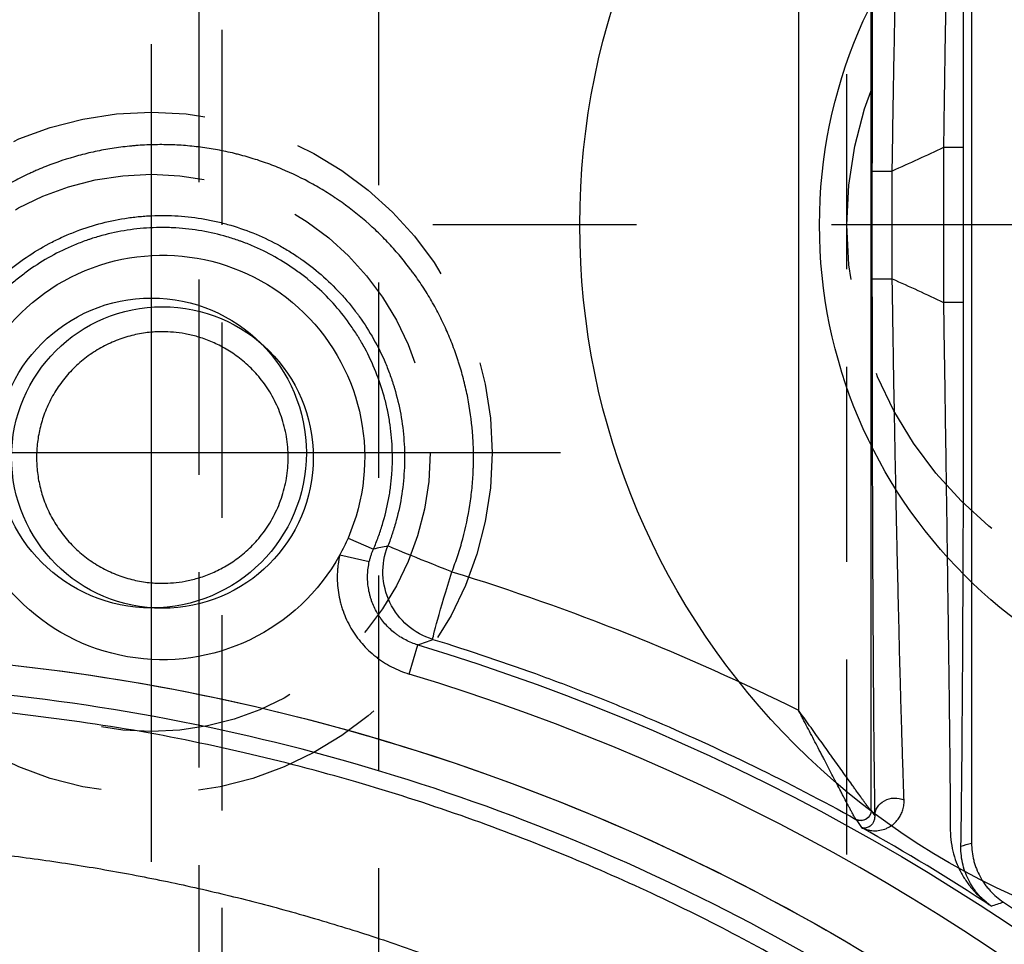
# Model space of a CAD drawing. Extents: x 2651 to 7771, y -1163 to 1075.
# Tile 377 of 490: x 5151 to 5164, y 478 to 490. Entities that reach past the tile are written whole.
import ezdxf

# ---------------------------------------------------------------- set-up
doc = ezdxf.new("R2010")
doc.units = 0
doc.header["$LTSCALE"] = 10
doc.linetypes.add('CENTER', pattern=[2, 1.25, -0.25, 0.25, -0.25])
doc.linetypes.add('HIDDEN', pattern=[0.375, 0.25, -0.125])
doc.layers.get('0').update_dxf_attribs({"linetype": 'CONTINUOUS'})
doc.layers.get('Defpoints').update_dxf_attribs({"linetype": 'CONTINUOUS'})
for name, color, linetype in [('1', 7, 'CONTINUOUS'), ('15', 7, 'CONTINUOUS'), ('97', 7, 'CONTINUOUS'), ('CEN', 1, 'CENTER'), ('COOL', 150, 'HIDDEN'), ('DIM', 3, 'CONTINUOUS'), ('HIDDEN', 6, 'HIDDEN'), ('LAYER_094', 7, 'CONTINUOUS'), ('PART', 7, 'CONTINUOUS'), ('WARNINGS', 7, 'CONTINUOUS')]:
    doc.layers.add(name, color=color, linetype=linetype)
doc.styles.get("Standard").update_dxf_attribs({"font": 'romans.shx'})
doc.dimstyles.new('MM& INCH5', dxfattribs={"dimtxt": 5, "dimasz": 2.5, "dimexe": 1, "dimexo": 0.5, "dimtad": 0, "dimrnd": 1.38778e-17, "dimzin": 9, "dimdsep": 46, "dimtxsty": 'Standard', "dimblk": 'CLOSED', "dimcen": 0, "dimclrd": 3, "dimclre": 3, "dimclrt": 3, "dimazin": 2, "dimtfac": 0.75, "dimtofl": 0, "dimtmove": 0, "dimatfit": 3, "dimfxl": 0, "dimtolj": 1, "dimarcsym": 0})

# ---------------------------------------------------------------- blocks, each defined once
blk = doc.blocks.new('DFSF')
at = {"layer": '1', "color": 7, "linetype": 'Continuous'}
blk.add_line((1247.177, 511.076), (1247.177, 526.911), dxfattribs=at)
at = {"layer": '1', "color": 252, "linetype": 'Continuous'}
for p, q in [((1248.464, 526.496), (1248.464, 511.492)), ((1249.394, 512.778), (1249.394, 525.21)), ((1254.38, 524.747), (1254.268, 524.375)), ((1255.269, 523.221), (1254.89, 523.307)), ((1255.163, 523.005), (1254.838, 523.146)), ((1247.278, 519.986), (1247.278, 518.002)), ((1247.278, 519.986), (1247.537, 519.986)), ((1247.537, 518.002), (1247.537, 519.986)), ((1248.193, 519.684), (1248.193, 518.304)), ((1248.452, 519.684), (1248.193, 519.684)), ((1248.452, 518.304), (1248.452, 519.684)), ((1248.452, 518.304), (1248.193, 518.304)), ((1247.278, 518.002), (1247.537, 518.002))]:
    blk.add_line(p, q, dxfattribs=at)
at = {"layer": '1', "color": 7, "linetype": 'Continuous'}
blk.add_circle((1257.54, 521.973), 1.932, dxfattribs=at)
at = {"layer": '1', "color": 252, "linetype": 'Continuous'}
for radius, start, end in [(27.914, 201.8464, 253.2169), (26.615, 239.4794, 263.8121), (28.371, 236.8489, 240.7711)]:
    blk.add_arc((1262.44, 551.472), radius, start, end, dxfattribs=at)
at = {"layer": '1', "color": 252, "linetype": 'Continuous', "extrusion": (0, 0, -1)}
for centre, radius, start, end in [((-1262.44, 551.472), 28.303, 286.7831, 338.1536), ((-1262.44, 551.472), 27.004, 276.1879, 300.5206), ((-1262.44, 551.472), 34.835, 294.1416, 295.3291), ((-1262.44, 486.516), 34.835, 64.6709, 65.8584)]:
    blk.add_arc(centre, radius, start, end, dxfattribs=at)
at = {"layer": '1', "color": 7, "linetype": 'Continuous', "extrusion": (0, 0, -1)}
for centre, radius, start, end in [((-1262.44, 551.472), 28.499, 303.3599, 336.8536), ((-1257.54, 521.973), 2.591, 28.783, 171.0316), ((-1257.54, 521.973), 2.591, 23.4621, 28.783), ((-1257.54, 521.973), 2.591, 176.2471, 23.4621)]:
    blk.add_arc(centre, radius, start, end, dxfattribs=at)
at = {"layer": '1', "color": 110, "linetype": 'Continuous', "extrusion": (0, 0, -1)}
blk.add_arc((-1262.44, 551.472), 27.004, 276.1879, 305.3704, dxfattribs=at)
at = {"layer": '1', "color": 252, "linetype": 'Continuous', "extrusion": (0, 0, -1)}
for centre, major_axis, ratio, start_param, end_param in [((1226.737, 551.487), (45.764, -0.01), 0.600117, 1.104326, 1.107656), ((1248.593, 526.496), (-0.107, -0.073), 0.99988, 0.597706, 2.674603), ((1248.594, 526.495), (-0.076, -0.105), 0.998393, 0.942086, 3.018091), ((1248.158, 526.565), (0.259, 0.004), 0.884561, 0.01871, 2.055694), ((1348.82, 551.09), (108.524, -0.556), 0.603313, 2.748044, 2.749179), ((1262.458, 551.472), (29.332, 0), 1, 1.869288, 2.032389), ((1253.809, 523.437), (-0.267, -0.867), 0.02502, 3.148576, 4.704691), ((1253.809, 523.437), (-0.308, 0.853), 0.999933, 0.64524, 2.290912), ((1253.809, 523.437), (-0.844, 0.331), 0.009559, 1.595169, 3.132866)]:
    blk.add_ellipse(centre, major_axis=major_axis, ratio=ratio, start_param=start_param, end_param=end_param, dxfattribs=at)
at = {"layer": '1', "color": 252, "linetype": 'Continuous'}
blk.add_rational_spline([(1259.838, 527.033), (1256.569, 527.388), (1253.435, 528.384), (1250.561, 529.98)], [1, 0.986804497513, 0.986804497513, 1], degree=3, dxfattribs=at)
for points, knots in [([(1249.15, 528.67), (1249.488, 528.478), (1250.182, 528.085), (1251.284, 527.542), (1252.466, 527.024), (1253.731, 526.543), (1255.08, 526.11), (1256.512, 525.738), (1258.023, 525.429), (1259.064, 525.297), (1259.595, 525.23)], [0, 0, 0, 0, 0.105146, 0.215965, 0.332456, 0.454619, 0.582455, 0.715964, 0.855145, 1, 1, 1, 1]), ([(1247.313, 526.952), (1247.312, 526.912), (1247.311, 526.849), (1247.31, 526.783), (1247.309, 526.738), (1247.309, 526.715), (1247.307, 526.598), (1247.306, 526.499), (1247.304, 526.291), (1247.302, 526.182), (1247.3, 525.953), (1247.298, 525.715), (1247.296, 525.457), (1247.295, 525.29), (1247.294, 525.24), (1247.294, 525.189), (1247.294, 525.154), (1247.293, 525.137), (1247.293, 525.051), (1247.292, 524.981), (1247.291, 524.769), (1247.29, 524.625), (1247.288, 524.331), (1247.287, 524.032), (1247.285, 523.565), (1247.283, 523.243), (1247.283, 522.998), (1247.282, 522.894), (1247.282, 522.79), (1247.282, 522.748), (1247.282, 522.727), (1247.282, 522.664), (1247.281, 522.454), (1247.28, 522.074), (1247.279, 521.56), (1247.278, 521.041), (1247.278, 520.517), (1247.278, 520.163), (1247.278, 519.986)], [0, 0, 0, 0, 0.03125, 0.046875, 0.046875, 0.0625, 0.0625, 0.125, 0.125, 0.1875, 0.1875, 0.25, 0.3125, 0.3125, 0.328125, 0.335937, 0.335937, 0.34375, 0.34375, 0.375, 0.375, 0.4375, 0.4375, 0.5, 0.5625, 0.625, 0.625, 0.65625, 0.664062, 0.664062, 0.671875, 0.671875, 0.6875, 0.75, 0.8125, 0.875, 0.9375, 1, 1, 1, 1]), ([(1248.452, 519.684), (1248.452, 519.858), (1248.452, 520.033), (1248.451, 520.294), (1248.451, 520.403), (1248.451, 520.511), (1248.451, 520.555), (1248.451, 520.576), (1248.451, 520.641), (1248.451, 520.858), (1248.45, 521.243), (1248.449, 521.749), (1248.448, 522.245), (1248.447, 522.57), (1248.446, 522.812), (1248.446, 522.932), (1248.445, 523.052), (1248.445, 523.111), (1248.445, 523.131), (1248.445, 523.17), (1248.444, 523.348), (1248.443, 523.675), (1248.44, 524.119), (1248.438, 524.402), (1248.437, 524.679), (1248.436, 524.815), (1248.434, 524.979), (1248.434, 525.012), (1248.434, 525.077), (1248.433, 525.11), (1248.433, 525.206), (1248.432, 525.268), (1248.431, 525.453), (1248.428, 525.689), (1248.426, 525.906), (1248.424, 526.112), (1248.422, 526.21), (1248.42, 526.396), (1248.418, 526.483), (1248.417, 526.565)], [0, 0, 0, 0, 0.0625, 0.0625, 0.09375, 0.101562, 0.101562, 0.109375, 0.109375, 0.125, 0.1875, 0.25, 0.3125, 0.375, 0.375, 0.40625, 0.421875, 0.421875, 0.429688, 0.429688, 0.4375, 0.5, 0.5625, 0.625, 0.625, 0.6875, 0.6875, 0.703125, 0.703125, 0.71875, 0.71875, 0.75, 0.75, 0.8125, 0.875, 0.875, 0.9375, 0.9375, 1, 1, 1, 1]), ([(1255.269, 523.221), (1255.278, 523.26), (1255.285, 523.3), (1255.293, 523.36), (1255.295, 523.38), (1255.298, 523.411), (1255.298, 523.421), (1255.299, 523.441), (1255.302, 523.492), (1255.301, 523.583), (1255.288, 523.704), (1255.272, 523.783), (1255.26, 523.832), (1255.257, 523.842), (1255.251, 523.862), (1255.243, 523.891), (1255.221, 523.959), (1255.183, 524.052), (1255.145, 524.124), (1255.115, 524.176), (1255.099, 524.202), (1255.082, 524.228), (1255.071, 524.245), (1255.065, 524.253), (1255.035, 524.294), (1254.985, 524.358), (1254.901, 524.445), (1254.84, 524.498), (1254.8, 524.53), (1254.792, 524.536), (1254.776, 524.548), (1254.768, 524.554), (1254.743, 524.572), (1254.692, 524.607), (1254.605, 524.657), (1254.495, 524.708), (1254.419, 524.735), (1254.38, 524.747)], [0, 0, 0, 0, 0.0625, 0.0625, 0.09375, 0.09375, 0.109375, 0.109375, 0.125, 0.1875, 0.25, 0.3125, 0.3125, 0.328125, 0.328125, 0.34375, 0.375, 0.4375, 0.5, 0.5, 0.53125, 0.546875, 0.546875, 0.5625, 0.5625, 0.625, 0.6875, 0.75, 0.75, 0.765625, 0.765625, 0.78125, 0.78125, 0.8125, 0.875, 0.9375, 1, 1, 1, 1]), ([(1253.832, 523.437), (1253.805, 523.367), (1253.755, 523.228), (1253.712, 523.086), (1253.655, 522.873), (1253.625, 522.729), (1253.591, 522.511), (1253.573, 522.365), (1253.562, 522.217), (1253.558, 522.124), (1253.558, 522.105), (1253.557, 522.068), (1253.555, 522.012), (1253.555, 521.883), (1253.56, 521.772), (1253.575, 521.552), (1253.593, 521.406), (1253.632, 521.189), (1253.663, 521.044), (1253.701, 520.901), (1253.727, 520.812), (1253.733, 520.794), (1253.744, 520.759), (1253.761, 520.706), (1253.803, 520.583), (1253.87, 520.411), (1253.962, 520.21), (1254.064, 520.015), (1254.177, 519.825), (1254.26, 519.702), (1254.314, 519.627), (1254.325, 519.612), (1254.347, 519.582), (1254.358, 519.567), (1254.392, 519.522), (1254.461, 519.435), (1254.58, 519.294), (1254.732, 519.134), (1254.946, 518.932), (1255.119, 518.794), (1255.255, 518.697), (1255.27, 518.686), (1255.301, 518.665), (1255.316, 518.655), (1255.362, 518.624), (1255.456, 518.563), (1255.551, 518.506), (1255.744, 518.399), (1255.877, 518.335), (1256.08, 518.249), (1256.217, 518.196), (1256.358, 518.15), (1256.464, 518.119), (1256.5, 518.109), (1256.554, 518.095), (1256.572, 518.09), (1256.608, 518.081), (1256.699, 518.059), (1256.861, 518.025), (1257.08, 517.993), (1257.299, 517.972), (1257.52, 517.964), (1257.667, 517.966), (1257.778, 517.971), (1257.816, 517.973), (1257.871, 517.977), (1257.89, 517.979), (1257.927, 517.982), (1258.019, 517.991), (1258.185, 518.012), (1258.402, 518.052), (1258.544, 518.087), (1258.757, 518.145), (1258.897, 518.191), (1259.069, 518.259), (1259.103, 518.273), (1259.155, 518.295), (1259.172, 518.302), (1259.206, 518.318), (1259.291, 518.356), (1259.44, 518.43), (1259.632, 518.538), (1259.756, 518.618), (1259.878, 518.7), (1259.997, 518.786), (1260.112, 518.879), (1260.196, 518.951), (1260.238, 518.988), (1260.279, 519.026), (1260.306, 519.051), (1260.32, 519.064), (1260.387, 519.128), (1260.543, 519.286), (1260.685, 519.455), (1260.817, 519.632), (1260.902, 519.752), (1260.98, 519.877), (1261.036, 519.973), (1261.064, 520.021), (1261.09, 520.07), (1261.108, 520.103), (1261.117, 520.119), (1261.159, 520.202), (1261.191, 520.269), (1261.252, 520.404), (1261.308, 520.54), (1261.381, 520.748), (1261.443, 520.96), (1261.476, 521.104), (1261.506, 521.248), (1261.519, 521.321), (1261.532, 521.414), (1261.535, 521.432), (1261.539, 521.469), (1261.546, 521.524), (1261.56, 521.654), (1261.571, 521.839), (1261.572, 521.988), (1261.57, 522.063)], [0, 0, 0, 0, 0.015625, 0.03125, 0.03125, 0.0625, 0.0625, 0.078125, 0.09375, 0.09375, 0.097656, 0.097656, 0.101563, 0.109375, 0.125, 0.125, 0.15625, 0.15625, 0.171875, 0.1875, 0.1875, 0.191406, 0.191406, 0.195313, 0.203125, 0.21875, 0.234375, 0.25, 0.265625, 0.28125, 0.28125, 0.285156, 0.285156, 0.289063, 0.289063, 0.296875, 0.3125, 0.328125, 0.34375, 0.375, 0.375, 0.378906, 0.378906, 0.382813, 0.382813, 0.390625, 0.40625, 0.40625, 0.4375, 0.4375, 0.453125, 0.46875, 0.46875, 0.476563, 0.476563, 0.480469, 0.480469, 0.484375, 0.5, 0.515625, 0.53125, 0.546875, 0.5625, 0.5625, 0.570313, 0.570313, 0.574219, 0.574219, 0.578125, 0.59375, 0.609375, 0.625, 0.625, 0.65625, 0.65625, 0.664062, 0.664062, 0.667969, 0.667969, 0.671875, 0.6875, 0.703125, 0.71875, 0.71875, 0.734375, 0.75, 0.75, 0.757812, 0.761719, 0.761719, 0.765625, 0.765625, 0.78125, 0.8125, 0.8125, 0.828125, 0.84375, 0.84375, 0.851562, 0.855469, 0.855469, 0.859375, 0.859375, 0.875, 0.875, 0.890625, 0.90625, 0.921875, 0.9375, 0.9375, 0.953125, 0.953125, 0.957031, 0.957031, 0.960938, 0.96875, 0.984375, 1, 1, 1, 1]), ([(1248.417, 511.423), (1248.418, 511.464), (1248.419, 511.527), (1248.42, 511.595), (1248.42, 511.629), (1248.42, 511.64), (1248.421, 511.663), (1248.422, 511.768), (1248.424, 511.879), (1248.426, 512.087), (1248.428, 512.305), (1248.432, 512.659), (1248.434, 512.914), (1248.435, 513.079), (1248.435, 513.129), (1248.436, 513.18), (1248.436, 513.214), (1248.436, 513.231), (1248.437, 513.316), (1248.437, 513.385), (1248.439, 513.593), (1248.439, 513.736), (1248.441, 514.025), (1248.443, 514.321), (1248.445, 514.78), (1248.446, 515.097), (1248.447, 515.339), (1248.447, 515.441), (1248.447, 515.543), (1248.448, 515.585), (1248.448, 515.605), (1248.448, 515.667), (1248.448, 515.874), (1248.449, 516.249), (1248.45, 516.754), (1248.451, 517.265), (1248.451, 517.781), (1248.452, 518.129), (1248.452, 518.304)], [0, 0, 0, 0, 0.03125, 0.046875, 0.046875, 0.054688, 0.054688, 0.0625, 0.125, 0.125, 0.1875, 0.25, 0.3125, 0.3125, 0.328125, 0.335938, 0.335938, 0.34375, 0.34375, 0.375, 0.375, 0.4375, 0.4375, 0.5, 0.5625, 0.625, 0.625, 0.65625, 0.664062, 0.664062, 0.671875, 0.671875, 0.6875, 0.75, 0.8125, 0.875, 0.9375, 1, 1, 1, 1]), ([(1247.278, 518.002), (1247.278, 517.825), (1247.278, 517.471), (1247.278, 517.118), (1247.278, 516.92), (1247.278, 516.898), (1247.278, 516.854), (1247.278, 516.788), (1247.279, 516.635), (1247.279, 516.505), (1247.279, 516.246), (1247.28, 515.903), (1247.281, 515.399), (1247.282, 515.069), (1247.283, 514.742), (1247.284, 514.58), (1247.285, 514.4), (1247.285, 514.381), (1247.285, 514.341), (1247.285, 514.281), (1247.286, 514.143), (1247.287, 514.027), (1247.288, 513.796), (1247.289, 513.496), (1247.291, 513.209), (1247.293, 512.928), (1247.294, 512.792), (1247.295, 512.592), (1247.296, 512.526), (1247.297, 512.429), (1247.297, 512.397), (1247.297, 512.333), (1247.299, 512.176), (1247.301, 511.908), (1247.304, 511.691), (1247.306, 511.484), (1247.308, 511.386), (1247.31, 511.202), (1247.311, 511.116), (1247.313, 511.035)], [0, 0, 0, 0, 0.0625, 0.125, 0.125, 0.132812, 0.132812, 0.140625, 0.15625, 0.1875, 0.1875, 0.25, 0.3125, 0.375, 0.375, 0.4375, 0.4375, 0.445312, 0.445312, 0.453125, 0.46875, 0.5, 0.5, 0.5625, 0.625, 0.625, 0.6875, 0.6875, 0.71875, 0.71875, 0.734375, 0.734375, 0.75, 0.8125, 0.875, 0.875, 0.9375, 0.9375, 1, 1, 1, 1])]:
    blk.add_open_spline(points, degree=3, knots=knots, dxfattribs=at)
for points in [[(1246.925, 527.719), (1246.873, 527.702), (1246.821, 527.685), (1246.768, 527.669)], [(1248.656, 526.609), (1248.633, 526.644), (1248.61, 526.678), (1248.586, 526.713)], [(1254.268, 524.375), (1254.203, 524.351), (1254.139, 524.327), (1254.075, 524.303)], [(1254.653, 523.106), (1254.714, 523.12), (1254.775, 523.133), (1254.838, 523.146)]]:
    blk.add_open_spline(points, degree=3, dxfattribs=at)
at = {"layer": '1', "color": 7, "linetype": 'Continuous'}
for points, knots in [([(1247.177, 526.911), (1247.177, 526.949), (1247.172, 527.024), (1247.158, 527.097), (1247.145, 527.151), (1247.139, 527.169), (1247.131, 527.196), (1247.128, 527.205), (1247.122, 527.222), (1247.105, 527.267), (1247.07, 527.343), (1247.031, 527.406), (1247.004, 527.444), (1246.998, 527.452), (1246.987, 527.466), (1246.981, 527.474), (1246.963, 527.496), (1246.951, 527.51), (1246.913, 527.551), (1246.86, 527.603), (1246.8, 527.648), (1246.768, 527.669)], [0, 0, 0, 0, 0.125, 0.25, 0.25, 0.3125, 0.3125, 0.34375, 0.34375, 0.375, 0.5, 0.625, 0.625, 0.65625, 0.65625, 0.6875, 0.6875, 0.75, 0.75, 0.875, 1, 1, 1, 1]), ([(1246.924, 527.72), (1246.927, 527.717), (1246.931, 527.714), (1246.935, 527.712), (1246.939, 527.709), (1246.95, 527.701), (1246.974, 527.683), (1246.994, 527.666), (1247.034, 527.631), (1247.059, 527.607), (1247.088, 527.574), (1247.094, 527.567), (1247.106, 527.554), (1247.122, 527.533), (1247.138, 527.512), (1247.169, 527.468), (1247.207, 527.406), (1247.238, 527.339), (1247.265, 527.269), (1247.277, 527.232), (1247.295, 527.157), (1247.303, 527.118), (1247.312, 527.037), (1247.314, 526.995), (1247.313, 526.952)], [0, 0, 0, 0, 0.007813, 0.007813, 0.015625, 0.03125, 0.0625, 0.125, 0.125, 0.25, 0.25, 0.28125, 0.28125, 0.3125, 0.375, 0.375, 0.5, 0.625, 0.625, 0.75, 0.75, 0.875, 0.875, 1, 1, 1, 1]), ([(1247.449, 526.749), (1247.449, 526.803), (1247.445, 526.855), (1247.43, 526.956), (1247.42, 527.005), (1247.394, 527.099), (1247.378, 527.145), (1247.341, 527.233), (1247.32, 527.276), (1247.274, 527.358), (1247.248, 527.397), (1247.207, 527.453), (1247.186, 527.48), (1247.163, 527.506), (1247.148, 527.524), (1247.14, 527.532), (1247.101, 527.574), (1247.068, 527.606), (1247.016, 527.651), (1246.99, 527.672), (1246.958, 527.696), (1246.941, 527.707), (1246.934, 527.713), (1246.925, 527.719)], [0, 0, 0, 0, 0.125, 0.125, 0.25, 0.25, 0.375, 0.375, 0.5, 0.5, 0.625, 0.625, 0.6875, 0.71875, 0.71875, 0.75, 0.75, 0.875, 0.875, 0.9375, 0.96875, 0.984375, 1, 1, 1, 1]), ([(1248.586, 526.713), (1248.565, 526.723), (1248.544, 526.732), (1248.525, 526.738), (1248.499, 526.745), (1248.486, 526.748), (1248.46, 526.752), (1248.446, 526.754), (1248.405, 526.756), (1248.378, 526.754), (1248.322, 526.744), (1248.294, 526.736), (1248.253, 526.718), (1248.226, 526.705), (1248.2, 526.687), (1248.174, 526.667), (1248.162, 526.656), (1248.138, 526.632), (1248.127, 526.619), (1248.11, 526.597), (1248.105, 526.589), (1248.095, 526.573), (1248.09, 526.565), (1248.076, 526.539), (1248.068, 526.521), (1248.054, 526.481), (1248.049, 526.459), (1248.043, 526.424), (1248.042, 526.412), (1248.04, 526.387), (1248.04, 526.374), (1248.041, 526.36)], [0, 0, 0, 0, 0.0625, 0.125, 0.125, 0.1875, 0.1875, 0.25, 0.25, 0.375, 0.375, 0.5, 0.5, 0.5625, 0.625, 0.625, 0.6875, 0.6875, 0.75, 0.75, 0.78125, 0.78125, 0.8125, 0.8125, 0.875, 0.875, 0.9375, 0.9375, 0.96875, 0.96875, 1, 1, 1, 1]), ([(1247.537, 519.986), (1247.534, 520.158), (1247.529, 520.5), (1247.521, 521.007), (1247.514, 521.51), (1247.506, 522.007), (1247.502, 522.335), (1247.499, 522.539), (1247.498, 522.579), (1247.497, 522.64), (1247.497, 522.661), (1247.496, 522.701), (1247.495, 522.802), (1247.494, 522.902), (1247.49, 523.14), (1247.486, 523.453), (1247.48, 523.905), (1247.476, 524.196), (1247.472, 524.482), (1247.47, 524.622), (1247.468, 524.827), (1247.467, 524.895), (1247.465, 524.996), (1247.465, 525.029), (1247.464, 525.095), (1247.462, 525.259), (1247.459, 525.542), (1247.456, 525.774), (1247.454, 525.997), (1247.453, 526.104), (1247.452, 526.307), (1247.451, 526.403), (1247.45, 526.517), (1247.45, 526.54), (1247.45, 526.584), (1247.449, 526.649), (1247.449, 526.71), (1247.449, 526.749)], [0, 0, 0, 0, 0.0625, 0.125, 0.1875, 0.25, 0.3125, 0.3125, 0.328125, 0.328125, 0.335937, 0.335937, 0.34375, 0.375, 0.375, 0.4375, 0.5, 0.5625, 0.5625, 0.625, 0.625, 0.65625, 0.65625, 0.671875, 0.671875, 0.6875, 0.75, 0.8125, 0.8125, 0.875, 0.875, 0.9375, 0.9375, 0.953125, 0.953125, 0.96875, 1, 1, 1, 1]), ([(1248.417, 526.565), (1248.417, 526.57), (1248.417, 526.58), (1248.418, 526.589), (1248.42, 526.602), (1248.421, 526.61), (1248.426, 526.625), (1248.428, 526.632), (1248.434, 526.645), (1248.437, 526.651), (1248.448, 526.667), (1248.455, 526.676), (1248.472, 526.692), (1248.48, 526.698), (1248.497, 526.708), (1248.506, 526.712), (1248.523, 526.718), (1248.531, 526.72), (1248.544, 526.721), (1248.548, 526.721), (1248.556, 526.72), (1248.56, 526.72), (1248.568, 526.719), (1248.572, 526.718), (1248.577, 526.716), (1248.581, 526.715), (1248.586, 526.713)], [0, 0, 0, 0, 0.03125, 0.0625, 0.0625, 0.125, 0.125, 0.1875, 0.1875, 0.25, 0.25, 0.375, 0.375, 0.5, 0.5, 0.625, 0.625, 0.75, 0.75, 0.8125, 0.8125, 0.875, 0.875, 0.9375, 0.9375, 1, 1, 1, 1]), ([(1254.075, 524.303), (1253.605, 524.448), (1253.139, 524.605), (1252.561, 524.816), (1252.446, 524.859), (1252.216, 524.947), (1251.872, 525.08), (1251.531, 525.22), (1250.853, 525.508), (1249.959, 525.916), (1249.088, 526.37), (1248.657, 526.609)], [0, 0, 0, 0, 0.25, 0.25, 0.3125, 0.3125, 0.375, 0.5, 0.5, 0.75, 1, 1, 1, 1]), ([(1248.657, 526.608), (1248.66, 526.605), (1248.663, 526.601), (1248.665, 526.597), (1248.67, 526.59), (1248.672, 526.586), (1248.675, 526.581), (1248.677, 526.577), (1248.683, 526.568), (1248.691, 526.552), (1248.706, 526.525), (1248.718, 526.504), (1248.725, 526.491), (1248.727, 526.487), (1248.73, 526.481), (1248.734, 526.473), (1248.745, 526.452), (1248.755, 526.433), (1248.776, 526.394), (1248.79, 526.367), (1248.813, 526.324), (1248.821, 526.309), (1248.832, 526.287), (1248.836, 526.279), (1248.844, 526.264), (1248.864, 526.226), (1248.885, 526.186), (1248.918, 526.122), (1248.935, 526.09), (1248.969, 526.024), (1248.987, 525.99), (1249.022, 525.922), (1249.04, 525.888), (1249.067, 525.835), (1249.077, 525.818), (1249.095, 525.783), (1249.122, 525.73), (1249.168, 525.641), (1249.224, 525.535), (1249.281, 525.427), (1249.318, 525.355), (1249.347, 525.3), (1249.356, 525.282), (1249.375, 525.246), (1249.385, 525.228), (1249.394, 525.21)], [0, 0, 0, 0, 0.03125, 0.0625, 0.0625, 0.078125, 0.078125, 0.09375, 0.09375, 0.125, 0.15625, 0.1875, 0.1875, 0.195313, 0.195313, 0.203125, 0.21875, 0.25, 0.25, 0.3125, 0.3125, 0.34375, 0.34375, 0.359375, 0.359375, 0.375, 0.4375, 0.4375, 0.5, 0.5, 0.5625, 0.5625, 0.625, 0.625, 0.65625, 0.65625, 0.6875, 0.75, 0.8125, 0.875, 0.9375, 0.9375, 0.96875, 0.96875, 1, 1, 1, 1]), ([(1248.465, 526.495), (1248.469, 526.492), (1248.472, 526.488), (1248.475, 526.485), (1248.48, 526.478), (1248.483, 526.475), (1248.486, 526.47), (1248.489, 526.466), (1248.496, 526.457), (1248.507, 526.443), (1248.526, 526.418), (1248.54, 526.399), (1248.549, 526.386), (1248.552, 526.383), (1248.555, 526.378), (1248.561, 526.37), (1248.575, 526.351), (1248.587, 526.334), (1248.613, 526.298), (1248.631, 526.273), (1248.66, 526.233), (1248.67, 526.219), (1248.684, 526.199), (1248.689, 526.192), (1248.699, 526.178), (1248.725, 526.143), (1248.751, 526.106), (1248.793, 526.048), (1248.814, 526.018), (1248.858, 525.957), (1248.88, 525.926), (1248.924, 525.864), (1248.947, 525.832), (1248.981, 525.784), (1248.993, 525.768), (1249.016, 525.735), (1249.051, 525.687), (1249.109, 525.606), (1249.18, 525.508), (1249.227, 525.442), (1249.275, 525.376), (1249.298, 525.343), (1249.346, 525.276), (1249.37, 525.243), (1249.394, 525.21)], [0, 0, 0, 0, 0.03125, 0.0625, 0.0625, 0.078125, 0.078125, 0.09375, 0.09375, 0.125, 0.15625, 0.1875, 0.1875, 0.195313, 0.195313, 0.203125, 0.21875, 0.25, 0.25, 0.3125, 0.3125, 0.34375, 0.34375, 0.359375, 0.359375, 0.375, 0.4375, 0.4375, 0.5, 0.5, 0.5625, 0.5625, 0.625, 0.625, 0.65625, 0.65625, 0.6875, 0.75, 0.8125, 0.875, 0.875, 0.9375, 0.9375, 1, 1, 1, 1]), ([(1248.041, 526.36), (1248.044, 526.28), (1248.047, 526.195), (1248.053, 526.014), (1248.056, 525.918), (1248.063, 525.717), (1248.069, 525.506), (1248.076, 525.276), (1248.081, 525.096), (1248.083, 525.035), (1248.085, 524.942), (1248.086, 524.91), (1248.088, 524.847), (1248.092, 524.688), (1248.097, 524.523), (1248.103, 524.255), (1248.11, 523.979), (1248.12, 523.549), (1248.127, 523.25), (1248.131, 523.078), (1248.131, 523.059), (1248.132, 523.021), (1248.132, 523.002), (1248.134, 522.944), (1248.136, 522.828), (1248.139, 522.712), (1248.143, 522.478), (1248.15, 522.163), (1248.159, 521.682), (1248.168, 521.193), (1248.174, 520.862), (1248.177, 520.653), (1248.178, 520.611), (1248.179, 520.548), (1248.179, 520.527), (1248.18, 520.485), (1248.182, 520.38), (1248.184, 520.232), (1248.186, 520.106), (1248.187, 520.021), (1248.188, 519.979), (1248.19, 519.853), (1248.191, 519.768), (1248.193, 519.684)], [0, 0, 0, 0, 0.0625, 0.0625, 0.125, 0.125, 0.1875, 0.25, 0.25, 0.28125, 0.28125, 0.296875, 0.296875, 0.3125, 0.375, 0.375, 0.4375, 0.5, 0.5625, 0.5625, 0.570312, 0.570312, 0.578125, 0.578125, 0.59375, 0.625, 0.625, 0.6875, 0.75, 0.8125, 0.875, 0.875, 0.890625, 0.890625, 0.898438, 0.898438, 0.90625, 0.9375, 0.953125, 0.953125, 0.96875, 0.96875, 1, 1, 1, 1]), ([(1254.268, 524.375), (1254.295, 524.367), (1254.348, 524.348), (1254.425, 524.312), (1254.474, 524.284), (1254.51, 524.261), (1254.522, 524.253), (1254.539, 524.24), (1254.545, 524.236), (1254.556, 524.227), (1254.585, 524.206), (1254.633, 524.164), (1254.691, 524.103), (1254.726, 524.058), (1254.747, 524.029), (1254.751, 524.023), (1254.759, 524.011), (1254.771, 523.994), (1254.797, 523.951), (1254.83, 523.889), (1254.851, 523.836), (1254.865, 523.796), (1254.872, 523.776), (1254.878, 523.755), (1254.882, 523.742), (1254.883, 523.735), (1254.892, 523.7), (1254.903, 523.645), (1254.912, 523.56), (1254.913, 523.504), (1254.912, 523.468), (1254.911, 523.461), (1254.911, 523.447), (1254.91, 523.44), (1254.908, 523.418), (1254.904, 523.376), (1254.896, 523.334), (1254.89, 523.307)], [0, 0, 0, 0, 0.0625, 0.125, 0.1875, 0.1875, 0.21875, 0.21875, 0.234375, 0.234375, 0.25, 0.3125, 0.375, 0.4375, 0.4375, 0.453125, 0.453125, 0.46875, 0.5, 0.5625, 0.625, 0.625, 0.65625, 0.671875, 0.671875, 0.6875, 0.6875, 0.75, 0.8125, 0.875, 0.875, 0.890625, 0.890625, 0.90625, 0.90625, 0.9375, 1, 1, 1, 1]), ([(1260.64, 522.042), (1260.642, 521.927), (1260.639, 521.812), (1260.626, 521.669), (1260.621, 521.626), (1260.616, 521.583), (1260.612, 521.555), (1260.61, 521.54), (1260.6, 521.469), (1260.59, 521.413), (1260.556, 521.244), (1260.498, 521.024), (1260.417, 520.811), (1260.347, 520.655), (1260.322, 520.603), (1260.289, 520.539), (1260.282, 520.526), (1260.269, 520.501), (1260.248, 520.463), (1260.227, 520.426), (1260.154, 520.302), (1260.091, 520.208), (1259.955, 520.025), (1259.882, 519.938), (1259.765, 519.813), (1259.725, 519.772), (1259.673, 519.722), (1259.662, 519.713), (1259.641, 519.693), (1259.609, 519.664), (1259.577, 519.635), (1259.468, 519.542), (1259.378, 519.473), (1259.19, 519.345), (1259.092, 519.287), (1258.941, 519.206), (1258.89, 519.181), (1258.824, 519.151), (1258.811, 519.145), (1258.785, 519.133), (1258.772, 519.128), (1258.732, 519.111), (1258.599, 519.056), (1258.464, 519.011), (1258.245, 518.951), (1258.134, 518.928), (1257.965, 518.901), (1257.908, 518.894), (1257.836, 518.886), (1257.822, 518.885), (1257.793, 518.883), (1257.779, 518.881), (1257.736, 518.878), (1257.707, 518.877), (1257.564, 518.87), (1257.336, 518.873), (1257.11, 518.9), (1256.942, 518.93), (1256.886, 518.941), (1256.802, 518.961), (1256.774, 518.968), (1256.719, 518.983), (1256.691, 518.991), (1256.553, 519.031), (1256.446, 519.069), (1256.236, 519.157), (1256.134, 519.207), (1255.984, 519.29), (1255.935, 519.319), (1255.862, 519.365), (1255.838, 519.381), (1255.802, 519.405), (1255.79, 519.413), (1255.767, 519.429), (1255.661, 519.503), (1255.56, 519.583), (1255.391, 519.735), (1255.31, 519.815), (1255.196, 519.942), (1255.159, 519.986), (1255.105, 520.053), (1255.087, 520.075), (1255.061, 520.11), (1255.052, 520.121), (1255.035, 520.144), (1254.959, 520.249), (1254.89, 520.358), (1254.779, 520.556), (1254.729, 520.658), (1254.662, 520.815), (1254.641, 520.869), (1254.612, 520.949), (1254.598, 520.99), (1254.585, 521.031), (1254.576, 521.059), (1254.572, 521.073), (1254.535, 521.197), (1254.509, 521.308), (1254.468, 521.532), (1254.454, 521.645), (1254.442, 521.815), (1254.44, 521.872), (1254.438, 521.958), (1254.438, 522.001), (1254.439, 522.044), (1254.44, 522.073), (1254.441, 522.087), (1254.446, 522.217), (1254.457, 522.331), (1254.492, 522.556), (1254.515, 522.668), (1254.56, 522.834), (1254.576, 522.889), (1254.599, 522.957), (1254.603, 522.971), (1254.613, 522.998), (1254.617, 523.011), (1254.632, 523.052), (1254.642, 523.079), (1254.653, 523.106)], [0, 0, 0, 0, 0.03125, 0.03125, 0.039062, 0.042969, 0.042969, 0.046875, 0.046875, 0.0625, 0.0625, 0.09375, 0.125, 0.125, 0.140625, 0.140625, 0.144531, 0.144531, 0.148437, 0.15625, 0.15625, 0.1875, 0.1875, 0.21875, 0.21875, 0.234375, 0.234375, 0.238281, 0.238281, 0.242187, 0.25, 0.25, 0.28125, 0.28125, 0.3125, 0.3125, 0.328125, 0.328125, 0.332031, 0.332031, 0.335937, 0.335937, 0.34375, 0.375, 0.375, 0.40625, 0.40625, 0.421875, 0.421875, 0.425781, 0.425781, 0.429687, 0.429687, 0.4375, 0.4375, 0.46875, 0.5, 0.5, 0.515625, 0.515625, 0.523437, 0.523437, 0.53125, 0.53125, 0.5625, 0.5625, 0.59375, 0.59375, 0.609375, 0.609375, 0.617187, 0.617187, 0.621094, 0.621094, 0.625, 0.65625, 0.65625, 0.6875, 0.6875, 0.703125, 0.703125, 0.710937, 0.710937, 0.714844, 0.714844, 0.71875, 0.75, 0.75, 0.78125, 0.78125, 0.796875, 0.796875, 0.804687, 0.808594, 0.808594, 0.8125, 0.8125, 0.84375, 0.84375, 0.875, 0.875, 0.890625, 0.890625, 0.898437, 0.902344, 0.902344, 0.90625, 0.90625, 0.9375, 0.9375, 0.96875, 0.96875, 0.984375, 0.984375, 0.988281, 0.988281, 0.992188, 0.992188, 1, 1, 1, 1]), ([(1254.838, 523.146), (1254.815, 523.095), (1254.774, 522.991), (1254.739, 522.886), (1254.69, 522.727), (1254.664, 522.62), (1254.633, 522.456), (1254.625, 522.401), (1254.616, 522.332), (1254.614, 522.318), (1254.611, 522.29), (1254.61, 522.276), (1254.606, 522.234), (1254.603, 522.207), (1254.594, 522.067), (1254.592, 521.957), (1254.602, 521.735), (1254.613, 521.625), (1254.634, 521.488), (1254.641, 521.447), (1254.649, 521.405), (1254.655, 521.378), (1254.669, 521.309), (1254.686, 521.242), (1254.73, 521.081), (1254.766, 520.977), (1254.848, 520.772), (1254.895, 520.671), (1254.961, 520.549), (1254.981, 520.513), (1255.003, 520.477), (1255.017, 520.453), (1255.024, 520.441), (1255.061, 520.381), (1255.091, 520.334), (1255.187, 520.198), (1255.323, 520.024), (1255.478, 519.866), (1255.581, 519.773), (1255.613, 519.745), (1255.645, 519.718), (1255.666, 519.7), (1255.677, 519.691), (1255.731, 519.647), (1255.776, 519.613), (1255.911, 519.516), (1256.004, 519.457), (1256.197, 519.349), (1256.296, 519.3), (1256.424, 519.246), (1256.463, 519.231), (1256.515, 519.211), (1256.542, 519.201), (1256.608, 519.178), (1256.661, 519.161), (1256.82, 519.114), (1256.928, 519.089), (1257.146, 519.051), (1257.256, 519.039), (1257.394, 519.031), (1257.436, 519.029), (1257.478, 519.028), (1257.506, 519.027), (1257.52, 519.027), (1257.59, 519.027), (1257.646, 519.028), (1257.812, 519.037), (1257.922, 519.05), (1258.139, 519.086), (1258.247, 519.111), (1258.381, 519.149), (1258.421, 519.161), (1258.461, 519.174), (1258.487, 519.183), (1258.501, 519.188), (1258.567, 519.211), (1258.619, 519.231), (1258.772, 519.295), (1258.971, 519.391), (1259.159, 519.509), (1259.272, 519.589), (1259.295, 519.606), (1259.339, 519.64), (1259.361, 519.657), (1259.427, 519.709), (1259.469, 519.745), (1259.593, 519.856), (1259.671, 519.935), (1259.817, 520.1), (1259.886, 520.187), (1259.966, 520.301), (1259.982, 520.324), (1260.005, 520.359), (1260.013, 520.37), (1260.028, 520.394), (1260.065, 520.453), (1260.156, 520.609), (1260.227, 520.759), (1260.311, 520.964), (1260.347, 521.068), (1260.384, 521.202), (1260.391, 521.229), (1260.402, 521.27), (1260.405, 521.283), (1260.411, 521.311), (1260.427, 521.379), (1260.44, 521.447), (1260.467, 521.612), (1260.478, 521.722), (1260.486, 521.888), (1260.488, 521.999), (1260.484, 522.11), (1260.481, 522.166)], [0, 0, 0, 0, 0.015625, 0.03125, 0.03125, 0.0625, 0.0625, 0.078125, 0.078125, 0.082031, 0.082031, 0.085937, 0.085937, 0.09375, 0.09375, 0.125, 0.125, 0.15625, 0.15625, 0.164062, 0.167969, 0.167969, 0.171875, 0.1875, 0.1875, 0.21875, 0.21875, 0.25, 0.25, 0.257812, 0.261719, 0.261719, 0.265625, 0.265625, 0.28125, 0.28125, 0.3125, 0.34375, 0.34375, 0.351563, 0.355469, 0.355469, 0.359375, 0.359375, 0.375, 0.375, 0.40625, 0.40625, 0.4375, 0.4375, 0.445312, 0.449219, 0.453125, 0.453125, 0.46875, 0.46875, 0.5, 0.5, 0.53125, 0.53125, 0.539062, 0.542969, 0.542969, 0.546875, 0.546875, 0.5625, 0.5625, 0.59375, 0.59375, 0.625, 0.625, 0.632812, 0.636719, 0.636719, 0.640625, 0.640625, 0.65625, 0.65625, 0.6875, 0.71875, 0.71875, 0.726562, 0.726562, 0.734375, 0.734375, 0.75, 0.75, 0.78125, 0.78125, 0.8125, 0.8125, 0.820312, 0.820312, 0.824219, 0.824219, 0.828125, 0.84375, 0.875, 0.875, 0.90625, 0.90625, 0.914062, 0.914062, 0.917969, 0.917969, 0.921875, 0.9375, 0.9375, 0.96875, 0.96875, 0.984375, 1, 1, 1, 1]), ([(1248.193, 518.304), (1248.19, 518.135), (1248.185, 517.798), (1248.177, 517.299), (1248.168, 516.804), (1248.159, 516.315), (1248.153, 515.993), (1248.149, 515.792), (1248.148, 515.752), (1248.147, 515.692), (1248.147, 515.672), (1248.146, 515.632), (1248.144, 515.533), (1248.142, 515.434), (1248.137, 515.2), (1248.131, 514.893), (1248.121, 514.447), (1248.114, 514.161), (1248.107, 513.879), (1248.104, 513.741), (1248.098, 513.538), (1248.097, 513.471), (1248.094, 513.372), (1248.093, 513.339), (1248.091, 513.274), (1248.087, 513.112), (1248.079, 512.833), (1248.073, 512.603), (1248.066, 512.382), (1248.063, 512.276), (1248.056, 512.073), (1248.053, 511.977), (1248.05, 511.874), (1248.049, 511.862), (1248.048, 511.84), (1248.048, 511.829), (1248.047, 511.795), (1248.044, 511.73), (1248.042, 511.668), (1248.041, 511.628)], [0, 0, 0, 0, 0.0625, 0.125, 0.1875, 0.25, 0.3125, 0.3125, 0.328125, 0.328125, 0.335938, 0.335938, 0.34375, 0.375, 0.375, 0.4375, 0.5, 0.5625, 0.5625, 0.625, 0.625, 0.65625, 0.65625, 0.671875, 0.671875, 0.6875, 0.75, 0.8125, 0.8125, 0.875, 0.875, 0.9375, 0.9375, 0.945312, 0.945312, 0.953125, 0.953125, 0.96875, 1, 1, 1, 1]), ([(1247.449, 511.238), (1247.449, 511.317), (1247.45, 511.401), (1247.451, 511.581), (1247.451, 511.677), (1247.453, 511.878), (1247.455, 512.09), (1247.458, 512.323), (1247.459, 512.474), (1247.46, 512.52), (1247.46, 512.567), (1247.461, 512.598), (1247.461, 512.614), (1247.462, 512.693), (1247.463, 512.757), (1247.465, 512.951), (1247.467, 513.084), (1247.47, 513.357), (1247.474, 513.636), (1247.477, 513.927), (1247.48, 514.151), (1247.482, 514.264), (1247.484, 514.398), (1247.485, 514.455), (1247.485, 514.494), (1247.485, 514.513), (1247.488, 514.688), (1247.49, 514.845), (1247.495, 515.161), (1247.499, 515.481), (1247.506, 515.969), (1247.511, 516.301), (1247.515, 516.552), (1247.517, 516.678), (1247.519, 516.805), (1247.52, 516.89), (1247.521, 516.933), (1247.524, 517.145), (1247.526, 517.316), (1247.53, 517.53), (1247.53, 517.573), (1247.531, 517.659), (1247.533, 517.788), (1247.535, 517.916), (1247.537, 518.002)], [0, 0, 0, 0, 0.0625, 0.0625, 0.125, 0.125, 0.1875, 0.25, 0.25, 0.265625, 0.273437, 0.273437, 0.28125, 0.28125, 0.3125, 0.3125, 0.375, 0.375, 0.4375, 0.5, 0.5, 0.53125, 0.546875, 0.554688, 0.554688, 0.5625, 0.5625, 0.625, 0.625, 0.6875, 0.75, 0.8125, 0.8125, 0.84375, 0.859375, 0.859375, 0.875, 0.875, 0.9375, 0.9375, 0.953125, 0.953125, 0.96875, 1, 1, 1, 1])]:
    blk.add_open_spline(points, degree=3, knots=knots, dxfattribs=at)
for points in [[(1248.657, 526.609), (1248.657, 526.609), (1248.656, 526.609), (1248.656, 526.609)], [(1248.464, 526.496), (1248.464, 526.496), (1248.464, 526.496), (1248.465, 526.495)], [(1254.89, 523.307), (1254.887, 523.293), (1254.88, 523.265), (1254.868, 523.225), (1254.854, 523.185), (1254.843, 523.159), (1254.838, 523.146)]]:
    blk.add_open_spline(points, degree=3, dxfattribs=at)
blk.add_rational_spline([(1257.54, 523.584), (1254.32, 523.583), (1254.32, 520.364), (1257.54, 520.362)], [1, 0.333638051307, 0.333638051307, 1], degree=3, dxfattribs=at)
blk.add_rational_spline([(1257.54, 520.362), (1258.484, 520.362), (1259.152, 521.029), (1259.152, 521.973), (1259.152, 522.917), (1258.484, 523.585), (1257.54, 523.584)], [1, 0.804630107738, 0.804630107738, 1, 0.804630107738, 0.804630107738, 1], degree=3, knots=[0, 0, 0, 0, 0.5, 0.5, 0.5, 1, 1, 1, 1], dxfattribs=at)
blk = doc.blocks.new('DFS')
at = {"layer": 'CEN'}
for p, q in [((1206.289, 508.881), (1206.289, 498.405)), ((1201.051, 503.643), (1211.527, 503.643))]:
    blk.add_line(p, q, dxfattribs=at)
at = {"layer": 'HIDDEN'}
for radius in [4.365, 3.57]:
    blk.add_circle((1206.289, 503.643), radius, dxfattribs=at)
at = {"layer": 'PART', "color": 110}
blk.add_circle((1206.289, 503.643), 1.985, dxfattribs=at)
blk = doc.blocks.new('*D47')
at = {"layer": 'Defpoints', "color": 0}
for p in [(5075.684, 924.642), (5075.684, 850.322), (5205.684, 387.642)]:
    blk.add_point(p, dxfattribs=at)
at = {"layer": 'DIM', "color": 3, "lineweight": -2}
blk.add_line((5075.684, 850.822), (5075.684, 924.642), dxfattribs=at)
at = {"layer": 'DIM', "color": 3, "insert": (5075.684, 947.648), "char_height": 5, "attachment_point": 5, "rotation": 90}
blk.add_mtext('\\A1;130 [5.118]', dxfattribs=at)
blk = doc.blocks.new('_Closed')
at = {"color": 0, "linetype": 'ByBlock', "lineweight": -2}
for p, q in [((-1, 0.1667), (0, 0)), ((-1, 0.1667), (-1, -0.1667)), ((0, 0), (-1, -0.1667)), ((0, 0), (-1, 0))]:
    blk.add_line(p, q, dxfattribs=at)
blk = doc.blocks.new('*D48')
at = {"layer": 'Defpoints', "color": 0}
for p in [(5008.684, 924.642), (5008.684, 886.162), (5205.684, 387.642)]:
    blk.add_point(p, dxfattribs=at)
at = {"layer": 'DIM', "color": 3, "lineweight": -2}
blk.add_line((5008.684, 886.662), (5008.684, 924.642), dxfattribs=at)
at = {"layer": 'DIM', "color": 3, "insert": (5008.684, 947.648), "char_height": 5, "attachment_point": 5, "rotation": 90}
blk.add_mtext('\\A1;197 [7.756]', dxfattribs=at)
blk = doc.blocks.new('*D49')
at = {"layer": 'Defpoints', "color": 0}
for p in [(4965.684, 924.642), (4965.684, 912.642), (5205.684, 387.642)]:
    blk.add_point(p, dxfattribs=at)
at = {"layer": 'DIM', "color": 3, "lineweight": -2}
blk.add_line((4965.684, 913.142), (4965.684, 924.642), dxfattribs=at)
at = {"layer": 'DIM', "color": 3, "insert": (4965.684, 948.005), "char_height": 5, "attachment_point": 5, "rotation": 90}
blk.add_mtext('\\A1;240 [9.449]', dxfattribs=at)
blk = doc.blocks.new('*D50')
at = {"layer": 'Defpoints', "color": 0}
for p in [(4930.684, 924.642), (4930.684, 910.642), (5205.684, 387.642)]:
    blk.add_point(p, dxfattribs=at)
at = {"layer": 'DIM', "color": 3, "lineweight": -2}
blk.add_line((4930.684, 911.142), (4930.684, 924.642), dxfattribs=at)
at = {"layer": 'DIM', "color": 3, "insert": (4930.684, 950.386), "char_height": 5, "attachment_point": 5, "rotation": 90}
blk.add_mtext('\\A1;275 [10.827]', dxfattribs=at)
blk = doc.blocks.new('*D77')
at = {"layer": 'Defpoints', "color": 0}
for p in [(5085.684, 924.642), (5085.684, 787.642), (5205.684, 387.642)]:
    blk.add_point(p, dxfattribs=at)
at = {"layer": 'DIM', "color": 3, "lineweight": -2}
blk.add_line((5085.684, 788.142), (5085.684, 924.642), dxfattribs=at)
at = {"layer": 'DIM', "color": 3, "insert": (5085.684, 947.648), "char_height": 5, "attachment_point": 5, "rotation": 90}
blk.add_mtext('\\A1;120 [4.724]', dxfattribs=at)
blk = doc.blocks.new('*D104')
at = {"layer": 'Defpoints', "color": 0}
for p in [(4911.365, 797.642), (4996.156, 797.642), (5205.684, 387.642)]:
    blk.add_point(p, dxfattribs=at)
at = {"layer": 'DIM', "color": 3, "lineweight": -2}
blk.add_line((4995.656, 797.642), (4911.365, 797.642), dxfattribs=at)
at = {"layer": 'DIM', "color": 3, "insert": (4885.621, 797.642), "char_height": 5, "attachment_point": 5}
blk.add_mtext('\\A1;410 [16.142]', dxfattribs=at)
blk = doc.blocks.new('*D85')
at = {"layer": 'Defpoints', "color": 0}
for p in [(4911.365, 827.642), (5053.004, 827.642), (5205.684, 387.642)]:
    blk.add_point(p, dxfattribs=at)
at = {"layer": 'DIM', "color": 3, "lineweight": -2}
blk.add_line((5052.504, 827.642), (4911.365, 827.642), dxfattribs=at)
at = {"layer": 'DIM', "color": 3, "insert": (4885.621, 827.642), "char_height": 5, "attachment_point": 5}
blk.add_mtext('\\A1;440 [17.323]', dxfattribs=at)
blk = doc.blocks.new('*D86')
at = {"layer": 'Defpoints', "color": 0}
for p in [(4911.365, 762.642), (4930.684, 762.642), (5205.684, 387.642)]:
    blk.add_point(p, dxfattribs=at)
at = {"layer": 'DIM', "color": 3, "lineweight": -2}
blk.add_line((4930.184, 762.642), (4911.365, 762.642), dxfattribs=at)
at = {"layer": 'DIM', "color": 3, "insert": (4885.621, 762.642), "char_height": 5, "attachment_point": 5}
blk.add_mtext('\\A1;375 [14.764]', dxfattribs=at)
blk = doc.blocks.new('*D87')
at = {"layer": 'Defpoints', "color": 0}
for p in [(4911.365, 719.642), (4930.684, 719.642), (5205.684, 387.642)]:
    blk.add_point(p, dxfattribs=at)
at = {"layer": 'DIM', "color": 3, "lineweight": -2}
blk.add_line((4930.184, 719.642), (4911.365, 719.642), dxfattribs=at)
at = {"layer": 'DIM', "color": 3, "insert": (4885.621, 719.642), "char_height": 5, "attachment_point": 5}
blk.add_mtext('\\A1;332 [13.071]', dxfattribs=at)
blk = doc.blocks.new('*D88')
at = {"layer": 'Defpoints', "color": 0}
for p in [(4911.365, 655.642), (4930.684, 655.642), (5205.684, 387.642)]:
    blk.add_point(p, dxfattribs=at)
at = {"layer": 'DIM', "color": 3, "lineweight": -2}
blk.add_line((4930.184, 655.642), (4911.365, 655.642), dxfattribs=at)
at = {"layer": 'DIM', "color": 3, "insert": (4885.621, 655.642), "char_height": 5, "attachment_point": 5}
blk.add_mtext('\\A1;268 [10.551]', dxfattribs=at)
blk = doc.blocks.new('*D89')
at = {"layer": 'Defpoints', "color": 0}
for p in [(4911.365, 592.642), (4930.684, 592.642), (5205.684, 387.642)]:
    blk.add_point(p, dxfattribs=at)
at = {"layer": 'DIM', "color": 3, "lineweight": -2}
blk.add_line((4930.184, 592.642), (4911.365, 592.642), dxfattribs=at)
at = {"layer": 'DIM', "color": 3, "insert": (4888.002, 592.642), "char_height": 5, "attachment_point": 5}
blk.add_mtext('\\A1;205 [8.071]', dxfattribs=at)
blk = doc.blocks.new('*D90')
at = {"layer": 'Defpoints', "color": 0}
for p in [(4911.365, 562.642), (4930.684, 562.642), (5205.684, 387.642)]:
    blk.add_point(p, dxfattribs=at)
at = {"layer": 'DIM', "color": 3, "lineweight": -2}
blk.add_line((4930.184, 562.642), (4911.365, 562.642), dxfattribs=at)
at = {"layer": 'DIM', "color": 3, "insert": (4890.74, 562.642), "char_height": 5, "attachment_point": 5}
blk.add_mtext('\\A1;175 [6.89]', dxfattribs=at)
blk = doc.blocks.new('*D91')
at = {"layer": 'Defpoints', "color": 0}
for p in [(4911.365, 519.642), (4930.684, 519.642), (5205.684, 387.642)]:
    blk.add_point(p, dxfattribs=at)
at = {"layer": 'DIM', "color": 3, "lineweight": -2}
blk.add_line((4930.184, 519.642), (4911.365, 519.642), dxfattribs=at)
at = {"layer": 'DIM', "color": 3, "insert": (4888.359, 519.642), "char_height": 5, "attachment_point": 5}
blk.add_mtext('\\A1;132 [5.197]', dxfattribs=at)
blk = doc.blocks.new('*D105')
at = {"layer": 'Defpoints', "color": 0}
for p in [(4911.365, 859.642), (4982.164, 859.642), (5205.684, 387.642)]:
    blk.add_point(p, dxfattribs=at)
at = {"layer": 'DIM', "color": 3, "lineweight": -2}
blk.add_line((4981.664, 859.642), (4911.365, 859.642), dxfattribs=at)
at = {"layer": 'DIM', "color": 3, "insert": (4885.621, 859.642), "char_height": 5, "attachment_point": 5}
blk.add_mtext('\\A1;472 [18.583]', dxfattribs=at)
blk = doc.blocks.new('*D252')
at = {"layer": 'Defpoints', "color": 0}
for p in [(4911.365, 687.642), (4958.184, 687.642), (5205.684, 387.642)]:
    blk.add_point(p, dxfattribs=at)
at = {"layer": 'DIM', "color": 3, "lineweight": -2}
blk.add_line((4957.684, 687.642), (4911.365, 687.642), dxfattribs=at)
at = {"layer": 'DIM', "color": 3, "insert": (4885.621, 687.642), "char_height": 5, "attachment_point": 5}
blk.add_mtext('\\A1;300 [11.811]', dxfattribs=at)
blk = doc.blocks.new('*D253')
at = {"layer": 'Defpoints', "color": 0}
for p in [(4911.365, 487.642), (4958.184, 487.642), (5205.684, 387.642)]:
    blk.add_point(p, dxfattribs=at)
at = {"layer": 'DIM', "color": 3, "lineweight": -2}
blk.add_line((4957.684, 487.642), (4911.365, 487.642), dxfattribs=at)
at = {"layer": 'DIM', "color": 3, "insert": (4888.359, 487.642), "char_height": 5, "attachment_point": 5}
blk.add_mtext('\\A1;100 [3.937]', dxfattribs=at)
blk = doc.blocks.new('*D299')
at = {"layer": 'Defpoints', "color": 0}
for p in [(5095.684, 924.642), (5095.684, 912.642), (5205.684, 387.642)]:
    blk.add_point(p, dxfattribs=at)
at = {"layer": 'DIM', "color": 3, "lineweight": -2}
blk.add_line((5095.684, 913.142), (5095.684, 924.642), dxfattribs=at)
at = {"layer": 'DIM', "color": 3, "insert": (5095.684, 947.648), "char_height": 5, "attachment_point": 5, "rotation": 90}
blk.add_mtext('\\A1;110 [4.331]', dxfattribs=at)
blk = doc.blocks.new('A$C069B29F4')
at = {"layer": '15', "color": 7, "linetype": 'HIDDEN'}
blk.add_line((-50, 309.261), (-50, 70), dxfattribs=at)
at = {"layer": '97', "color": 2, "linetype": 'HIDDEN'}
blk.add_line((-52.3, 384.3), (-52.3, -105.111), dxfattribs=at)
at = {"layer": '97', "color": 252, "linetype": 'HIDDEN'}
blk.add_line((-52, 70), (-52, 309.261), dxfattribs=at)

msp = doc.modelspace()

# ---------------------------------------------------------------- linework, layer by layer
at = {"layer": 'COOL'}
msp.add_lwpolyline([(5161.684, 449.575), (5161.684, 523.642), (5164.684, 525.374), (5167.684, 523.642), (5167.684, 449.575)], dxfattribs=at)
at = {"layer": 'COOL', "linetype": 'Continuous'}
for radius in [9.42, 6.35]:
    msp.add_circle((5167.684, 487.642), radius, dxfattribs=at)
at = {"layer": 'LAYER_094', "color": 6, "linetype": 'HIDDEN'}
msp.add_circle((5166.684, 487.642), 5, dxfattribs=at)
at = {"layer": 'WARNINGS', "color": 1, "linetype": 'CENTER'}
msp.add_line((5178.988, 487.642), (5156.38, 487.642), dxfattribs=at)

# ---------------------------------------------------------------- block references
at = {"layer": 'DIM'}
msp.add_blockref('A$C069B29F4', (5205.684, 387.642), dxfattribs=at)
at = {"layer": 'DIM', "rotation": 180}
for name, p in [('DFSF', (6410.458, 1006.636)), ('DFS', (6359.066, 988.364))]:
    msp.add_blockref(name, p, dxfattribs=at)

# ---------------------------------------------------------------- dimensions: what is measured, and where the dimension line sits
at = {"layer": 'DIM'}
for feature_location, offset, dtype, picture, middle in [((4930.684, 910.642), (0, 14), 1, '*D50', (4930.684, 950.386)), ((4965.684, 912.642), (0, 12), 1, '*D49', (4965.684, 948.005)), ((5008.684, 886.162), (0, 38.48), 1, '*D48', (5008.684, 947.648)), ((5075.684, 850.322), (0, 74.32), 1, '*D47', (5075.684, 947.648)), ((5085.684, 787.642), (0, 137), 1, '*D77', (5085.684, 947.648)), ((5095.684, 912.642), (0, 12), 1, '*D299', (5095.684, 947.648)), ((4982.164, 859.642), (-70.799, 0), 0, '*D105', (4885.621, 859.642)), ((5053.004, 827.642), (-141.639, 0), 0, '*D85', (4885.621, 827.642)), ((4996.156, 797.642), (-84.791, 0), 0, '*D104', (4885.621, 797.642)), ((4930.684, 762.642), (-19.319, 0), 0, '*D86', (4885.621, 762.642)), ((4930.684, 719.642), (-19.319, 0), 0, '*D87', (4885.621, 719.642)), ((4958.184, 687.642), (-46.819, 0), 0, '*D252', (4885.621, 687.642)), ((4930.684, 655.642), (-19.319, 0), 0, '*D88', (4885.621, 655.642)), ((4930.684, 592.642), (-19.319, 0), 0, '*D89', (4888.002, 592.642)), ((4930.684, 562.642), (-19.319, 0), 0, '*D90', (4890.74, 562.642)), ((4930.684, 519.642), (-19.319, 0), 0, '*D91', (4888.359, 519.642)), ((4958.184, 487.642), (-46.819, 0), 0, '*D253', (4888.359, 487.642))]:
    dim = msp.add_ordinate_dim(feature_location=feature_location, offset=offset, dtype=dtype, origin=(5205.684, 387.642), dimstyle='MM& INCH5', dxfattribs=at)
    dim.commit()
    dim.dimension.update_dxf_attribs({"geometry": picture, "text_midpoint": middle})

doc.saveas('drawing.dxf')
